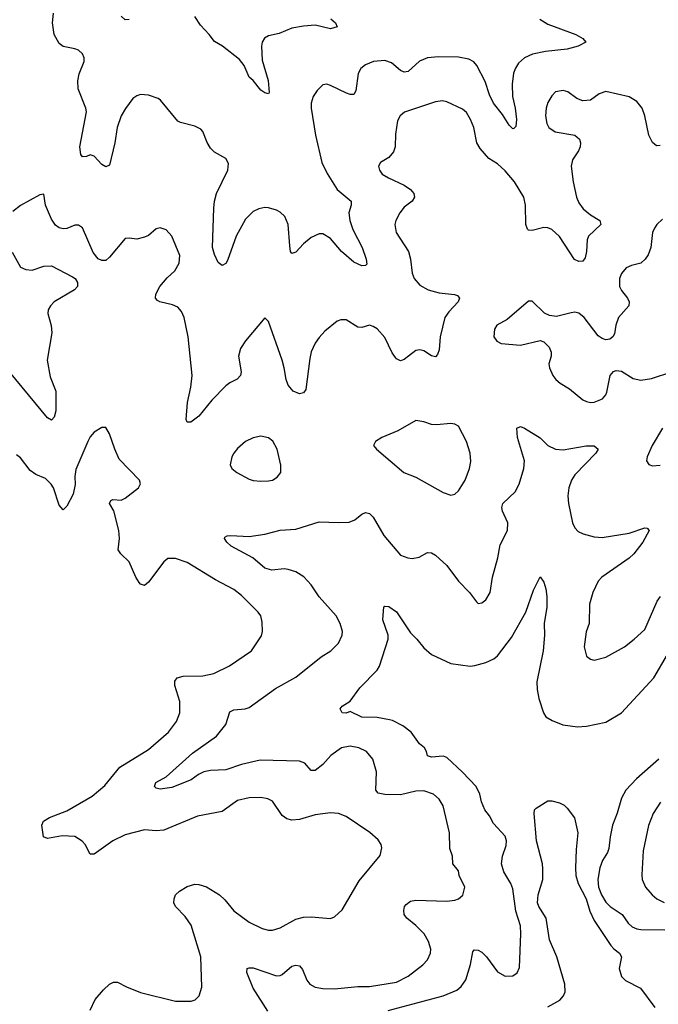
# Model space of a CAD drawing. Header units: inches. Extents: x 1834610 to 2027685, y 642842 to 774116.
# Tile 392 of 632: x 2000906 to 2004200, y 662666 to 667746. Entities that reach past the tile are written whole.
import ezdxf

# ---------------------------------------------------------------- set-up
doc = ezdxf.new("R2010")
doc.units = ezdxf.units.IN
doc.header["$MEASUREMENT"] = 0
doc.layers.add('C0606', color=7, linetype='Continuous')

msp = doc.modelspace()

# ---------------------------------------------------------------- linework, layer by layer
at = {"layer": 'C0606', "color": 5}
for points, elevation in [([(2003589.3, 667749.3), (2003630, 667722.8), (2003774, 667670), (2003810.7, 667650), (2003826.8, 667630), (2003787.3, 667610), (2003730, 667594), (2003617.5, 667582.5), (2003551.9, 667568.1), (2003510, 667549.7), (2003478.3, 667521.7), (2003463.1, 667496.9), (2003453.7, 667470), (2003446.6, 667413.4), (2003448.4, 667350), (2003462, 667290), (2003468.7, 667231.3), (2003464.5, 667195.5), (2003455.5, 667184.5), (2003450, 667182.7), (2003430, 667202.7), (2003396.3, 667256.3), (2003350, 667316.3), (2003330, 667358.4), (2003306.6, 667426.6), (2003264.5, 667510), (2003249.2, 667529.2), (2003222.9, 667542.9), (2003170, 667552.2), (2003065.4, 667554.7), (2003010.1, 667549.9), (2002967.9, 667532.1), (2002910, 667478.9), (2002890, 667475.4), (2002870, 667484.7), (2002823.4, 667523.4), (2002790, 667535.8), (2002730.8, 667530), (2002690, 667513.8), (2002665.5, 667494.5), (2002651.1, 667468.9), (2002640.5, 667379.5), (2002630, 667360.5), (2002610, 667361), (2002592.1, 667367.9), (2002510, 667407.2), (2002490, 667412.8), (2002470, 667409.6), (2002439.9, 667380.1), (2002420.3, 667350), (2002410, 667315.3), (2002409, 667290), (2002431.2, 667150), (2002464.2, 667010), (2002492.2, 666952.2), (2002543.1, 666870), (2002615.3, 666810), (2002616.5, 666790), (2002603.9, 666750), (2002608.5, 666710), (2002624.1, 666664.2), (2002671.9, 666570), (2002692.9, 666510), (2002695.8, 666484.2), (2002690, 666477.2), (2002670, 666475.6), (2002630, 666495.8), (2002565.4, 666550), (2002510, 666616.9), (2002470, 666640.9), (2002450, 666640.9), (2002410, 666622), (2002370.5, 666590), (2002330, 666547), (2002310, 666539.3), (2002302.9, 666550), (2002298.6, 666578.6), (2002291.4, 666690), (2002273.3, 666730), (2002250, 666752.7), (2002230, 666762.7), (2002190, 666775.8), (2002170, 666776.9), (2002138.8, 666770), (2002110, 666755.8), (2002070, 666717.4), (2002021.8, 666630), (2001977.1, 666502.9), (2001970, 666489), (2001950, 666477.2), (2001930, 666493.2), (2001910, 666535.1), (2001899.8, 666570), (2001906.9, 666773.1), (2001910.7, 666810), (2001922, 666850), (2001979.6, 666970), (2001983.7, 667003.7), (2001969.5, 667029.5), (2001910, 667062), (2001890, 667083.7), (2001873.2, 667113.2), (2001851.4, 667170), (2001840.5, 667180.5), (2001810, 667197.6), (2001735.1, 667215.1), (2001722.5, 667222.5), (2001631.5, 667331.5), (2001619.6, 667339.6), (2001570, 667357), (2001530, 667359.5), (2001510, 667354), (2001490, 667339.5), (2001451.2, 667288.8), (2001430, 667249.4), (2001408, 667190), (2001397.6, 667110), (2001370, 666996), (2001350, 666987.8), (2001330, 666999.7), (2001290, 667042.6), (2001270, 667048.4), (2001250, 667040.4), (2001230, 667038.7), (2001221.2, 667050), (2001216.8, 667090), (2001249.8, 667270), (2001247.7, 667290), (2001207.8, 667390), (2001205.6, 667430), (2001213.6, 667466.4), (2001238.9, 667530), (2001238.9, 667550), (2001230.8, 667570.8), (2001208.6, 667588.5), (2001190, 667596.4), (2001130, 667608.2), (2001110, 667623.6), (2001084.4, 667670), (2001075.3, 667730), (2001080.6, 667779.4)], 240), ([(2001470, 667747.3), (2001450, 667746), (2001430, 667763.7)], 220), ([(2002511.1, 667751.1), (2002534.8, 667730), (2002542.8, 667710), (2002510, 667698.9), (2002430, 667717.2), (2002370, 667712), (2002310, 667702), (2002244.4, 667675.6), (2002190, 667662.6), (2002169.1, 667650.9), (2002156, 667630), (2002152.6, 667610), (2002156.7, 667536.7), (2002188, 667432), (2002193.4, 667370), (2002190, 667364), (2002170, 667369.4), (2002150, 667382), (2002110, 667433.2), (2002089.4, 667450), (2002063.7, 667510), (2002040.1, 667540.1), (2001952, 667610), (2001910, 667633.6), (2001883.9, 667670), (2001838.1, 667718.1), (2001810, 667762.9)], 220), ([(2004210, 667097.6), (2004190, 667096.2), (2004170, 667112.3), (2004150.8, 667150.8), (2004130.7, 667250), (2004116.5, 667290), (2004090, 667323.5), (2004050, 667347.4), (2003930, 667375.6), (2003895.8, 667364.2), (2003850, 667331.5), (2003810, 667326.9), (2003780, 667340), (2003733.5, 667373.5), (2003710, 667380.5), (2003670, 667373.3), (2003650, 667354), (2003630, 667319.3), (2003621.8, 667290), (2003618.8, 667250), (2003624.2, 667210), (2003636, 667190), (2003667.5, 667167.5), (2003770, 667150.3), (2003793.7, 667130), (2003798.8, 667110), (2003796.5, 667090), (2003788.9, 667070), (2003757.4, 667022.6), (2003751.2, 666990), (2003760.1, 666910), (2003778.7, 666830), (2003790, 666801.1), (2003813, 666770), (2003850, 666739.3), (2003899.1, 666710), (2003903, 666690), (2003840.3, 666630), (2003833.8, 666610), (2003830.2, 666549.8), (2003822.9, 666517.1), (2003810, 666499.5), (2003790, 666498.7), (2003768.1, 666508.1), (2003690, 666628.4), (2003650, 666664.4), (2003630, 666672.4), (2003610, 666673.7), (2003550, 666658), (2003530, 666660.7), (2003525.2, 666665.2), (2003516.8, 666690), (2003514.3, 666790), (2003506.8, 666830), (2003458.2, 666910), (2003410, 666967.2), (2003370, 667001.8), (2003326.2, 667030), (2003281.6, 667081.6), (2003264.8, 667110), (2003247.9, 667190), (2003231.1, 667231.1), (2003210, 667266.6), (2003190, 667284), (2003110, 667322), (2003087.5, 667327.5), (2003050, 667322), (2002891.4, 667268.6), (2002868, 667250), (2002854.9, 667225.1), (2002845.1, 667154.9), (2002843.2, 667090), (2002834.8, 667065.2), (2002810, 667035.1), (2002766.8, 667010), (2002757.3, 666990), (2002762, 666970), (2002776.3, 666950), (2002807.7, 666930), (2002890, 666892.3), (2002921.7, 666870), (2002938.3, 666850), (2002942.6, 666830), (2002930.3, 666810), (2002890, 666778.3), (2002866.3, 666750), (2002846, 666710), (2002841.7, 666690), (2002848.2, 666648.2), (2002911.4, 666550), (2002922.2, 666510), (2002930, 666438), (2002940.3, 666410), (2002970, 666375.8), (2003012.9, 666352.9), (2003070, 666337.5), (2003149, 666329), (2003163.4, 666323.4), (2003174.4, 666310), (2003167, 666290), (2003120.4, 666239.6), (2003099.7, 666210), (2003075.6, 666110), (2003070, 666042), (2003061.1, 666018.9), (2003050, 666007), (2003030, 666011.6), (2002990, 666037.7), (2002970, 666043.1), (2002950, 666039.7), (2002890, 665992.8), (2002870, 665985.6), (2002850, 665995.6), (2002843.9, 666003.9), (2002827.7, 666027.7), (2002790, 666105.6), (2002750, 666151), (2002730, 666164), (2002710, 666169.7), (2002670, 666158.7), (2002650, 666159.6), (2002590, 666197.6), (2002562.3, 666197.7), (2002544, 666190), (2002480.6, 666139.4), (2002450, 666107), (2002430, 666078), (2002410, 666032.7), (2002402.1, 665997.9), (2002381.7, 665838.3), (2002370, 665820.9), (2002350, 665816.2), (2002316, 665830), (2002290, 665861.2), (2002279.7, 665890), (2002270.9, 665950), (2002259.7, 665990), (2002190, 666188.7), (2002170, 666208.7), (2002070, 666089.6), (2002044.9, 666050), (2002033.8, 666010), (2002048.9, 665930), (2002045.7, 665910), (2002028.3, 665891.7), (2001990, 665873.1), (2001970, 665857.2), (2001896.7, 665783.3), (2001830, 665700.7), (2001789.4, 665669.4), (2001770, 665669.2), (2001763.9, 665683.9), (2001771.1, 665771.1), (2001788.2, 665850), (2001795.7, 665910), (2001775.7, 666110), (2001754.6, 666210), (2001740.9, 666240.9), (2001722.3, 666262.3), (2001694.6, 666274.6), (2001629.2, 666290), (2001616.6, 666296.6), (2001606.6, 666310), (2001608.5, 666330), (2001628.7, 666370), (2001666.5, 666413.5), (2001706, 666450), (2001728.7, 666490), (2001731.6, 666530), (2001690, 666629.6), (2001661.2, 666661.1), (2001630, 666672), (2001610, 666666.6), (2001570, 666632.3), (2001550, 666623.6), (2001510, 666614.5), (2001470, 666619.5), (2001450, 666617), (2001370, 666520.9), (2001350, 666504.5), (2001330, 666503.7), (2001310, 666512), (2001284.2, 666544.2), (2001230, 666672.7), (2001210, 666686), (2001190, 666686), (2001150, 666669.4), (2001130, 666666.6), (2001110, 666672.3), (2001090, 666686.6), (2001070, 666717.2), (2001039.5, 666790), (2001030, 666846), (2001010, 666842), (2000910, 666787.6), (2000870, 666756.2)], 260), ([(2004222.2, 666717.8), (2004192.7, 666690), (2004180.4, 666670), (2004170, 666648), (2004161.2, 666570), (2004147.1, 666532.9), (2004131.9, 666510), (2004109.2, 666490.8), (2004061.5, 666478.5), (2004033.8, 666466.2), (2004010, 666437), (2004000.7, 666410), (2004000.7, 666370), (2004010, 666348.5), (2004040.9, 666310), (2004050.3, 666290), (2004047.4, 666270), (2003994.3, 666210), (2003980.8, 666170), (2003974.4, 666125.6), (2003966, 666110), (2003950, 666098), (2003930, 666094.3), (2003910, 666100.5), (2003890, 666115.8), (2003818.3, 666210), (2003790, 666232.4), (2003770, 666236.4), (2003750, 666233.7), (2003675.1, 666215.1), (2003639.1, 666219.1), (2003612.7, 666232.7), (2003550, 666294), (2003530, 666293.2), (2003420.6, 666199.4), (2003367.3, 666170), (2003354.8, 666150), (2003351.3, 666110), (2003367.1, 666087.1), (2003390, 666076), (2003490, 666067.7), (2003590, 666091), (2003610, 666084.7), (2003636.7, 666056.7), (2003647.7, 666030), (2003647.7, 666010), (2003635.5, 665970), (2003638, 665950), (2003656.3, 665910), (2003670.7, 665890), (2003694, 665870), (2003742.2, 665842.2), (2003810, 665785.5), (2003830, 665775.5), (2003850, 665770.5), (2003870, 665773), (2003912.7, 665790), (2003929.4, 665810), (2003935.2, 665824.8), (2003951.8, 665910), (2003968.4, 665931.6), (2003983.3, 665936.7), (2004010, 665932.4), (2004070, 665895.3), (2004110, 665887), (2004164.6, 665895.4), (2004270, 665928.7)], 280), ([(2000866.5, 666546.5), (2000910, 666468.8), (2000937.1, 666457.1), (2000970, 666454.3), (2001030, 666475.3), (2001070, 666476.5), (2001179.2, 666419.2), (2001192, 666410), (2001204.2, 666390), (2001204.2, 666370), (2001188.4, 666351.6), (2001083.7, 666290), (2001064.2, 666270), (2001053.4, 666250), (2001051.9, 666230), (2001068.3, 666168.3), (2001071.3, 666130), (2001047.6, 665990), (2001062.9, 665902.9), (2001092.1, 665830), (2001091.7, 665728.3), (2001084.6, 665695.4), (2001070, 665679.5), (2001050, 665691.5), (2000853.3, 665930)], 260), ([(2001270, 662635.8), (2001295.1, 662690), (2001338.7, 662741.3), (2001370, 662769.3), (2001390, 662780.7), (2001410, 662780.7), (2001456.7, 662756.7), (2001530, 662727.6), (2001710, 662682.8), (2001790, 662682.4), (2001811.2, 662688.9), (2001832, 662710), (2001846.3, 662753.7), (2001841.1, 662910), (2001790, 663074), (2001760.4, 663119.6), (2001709.6, 663170), (2001701.6, 663190), (2001702.4, 663210), (2001709.6, 663230), (2001731, 663249), (2001770, 663274), (2001810, 663285.3), (2001830, 663284.6), (2001870, 663272.6), (2001937.4, 663230), (2001965, 663205), (2002010, 663147.8), (2002090, 663090.2), (2002157.5, 663057.5), (2002190, 663049.2), (2002210, 663049.2), (2002250, 663059.7), (2002330, 663104.8), (2002370, 663115.3), (2002410, 663117.1), (2002510, 663108.2), (2002530, 663117.3), (2002570, 663154), (2002656.8, 663303.2), (2002765.7, 663434.3), (2002773.6, 663473.6), (2002770.9, 663490.9), (2002755.3, 663515.3), (2002712.2, 663552.2), (2002590, 663634.2), (2002550, 663650.7), (2002510, 663653.8), (2002430, 663643.5), (2002350, 663619.1), (2002310, 663616.8), (2002283.7, 663623.7), (2002259.7, 663639.7), (2002210, 663713.5), (2002186.6, 663726.6), (2002150, 663732.3), (2002089.3, 663730.7), (2002030, 663717.2), (2001950, 663661.2), (2001823, 663637), (2001650, 663564.7), (2001610, 663561), (2001550, 663565.5), (2001450, 663540.3), (2001386.7, 663510), (2001290, 663440.5), (2001270, 663440.9), (2001243, 663490), (2001227.9, 663507.9), (2001190, 663531.6), (2001124.7, 663535.3), (2001050, 663521.3), (2001029.6, 663530), (2001019.6, 663590), (2001029.6, 663610), (2001059.6, 663630), (2001150, 663663.5), (2001280.5, 663739.5), (2001345.5, 663794.5), (2001422, 663890), (2001570, 663980.8), (2001674, 664070), (2001714.9, 664125.1), (2001732.2, 664170), (2001731.2, 664228.9), (2001706.8, 664310), (2001706.7, 664333.3), (2001718, 664350), (2001750, 664358.9), (2001850, 664360.2), (2001907.7, 664372.3), (2001987.7, 664412.3), (2002102, 664490), (2002152.7, 664567.3), (2002158.4, 664590), (2002156.9, 664636.9), (2002149.5, 664670), (2002136.2, 664690), (2002050, 664775.8), (2002010, 664805.4), (2001915.9, 664855.9), (2001770, 664944.7), (2001710, 664966.3), (2001670, 664965.6), (2001650, 664949.6), (2001570, 664844.5), (2001550, 664827.3), (2001530, 664834), (2001522.6, 664842.6), (2001505.4, 664870), (2001470, 664949.4), (2001427, 664990), (2001413.6, 665010), (2001421.2, 665070), (2001417, 665110), (2001391.9, 665211.9), (2001369.3, 665250.7), (2001375.3, 665264.7), (2001386, 665270), (2001430, 665267.3), (2001450, 665277.3), (2001519, 665330), (2001528.4, 665351.6), (2001524, 665370), (2001418.9, 665478.9), (2001396.3, 665530), (2001370, 665608.7), (2001350, 665642), (2001330, 665641.2), (2001290, 665617.2), (2001270, 665594), (2001257.1, 665570), (2001195.1, 665424.9), (2001190.2, 665390), (2001191.7, 665348.3), (2001181.5, 665298.5), (2001150, 665236.2), (2001130, 665218), (2001110, 665242), (2001080.6, 665330), (2001068.8, 665350), (2001038.6, 665378.6), (2000990, 665400.3), (2000960.7, 665420.7), (2000910, 665485.1), (2000890, 665500.7)], 280), ([(2002186.2, 662630), (2002110.6, 662750), (2002077.4, 662830), (2002079.3, 662850), (2002090, 662854.9), (2002110, 662853.8), (2002230, 662812.6), (2002250, 662814.6), (2002259.6, 662820.4), (2002310, 662862.4), (2002330, 662868.4), (2002350, 662864.4), (2002364.9, 662845), (2002386.9, 662790), (2002402.6, 662770), (2002430, 662754.7), (2002470, 662747.7), (2002530, 662745), (2002650, 662756.9), (2002710, 662756.9), (2002850, 662779.6), (2002910, 662811.7), (2002985.6, 662870), (2003010, 662895.5), (2003025.4, 662930), (2003026, 662950), (2003014.8, 662990), (2002991.6, 663030), (2002950, 663072.9), (2002903.5, 663110), (2002889.7, 663130), (2002886.9, 663150), (2002891.2, 663170), (2002898.9, 663181.1), (2002922, 663198), (2002950, 663203.2), (2003110, 663197.6), (2003150, 663202.4), (2003169.6, 663210.4), (2003191.4, 663228.5), (2003202.9, 663270), (2003173.6, 663330), (2003170, 663354), (2003140.9, 663390), (2003138.7, 663430), (2003124.7, 663470), (2003122.6, 663550), (2003089.8, 663689.8), (2003070, 663725.1), (2003040.9, 663750), (2002990, 663766.6), (2002950, 663765.4), (2002870, 663746.3), (2002789.1, 663749.1), (2002755.8, 663755.8), (2002742.2, 663770), (2002745.9, 663865.9), (2002727.1, 663930), (2002694.7, 663970), (2002656, 663990), (2002610, 663997.4), (2002566.7, 663990), (2002510.4, 663950), (2002470, 663903.1), (2002430, 663873), (2002410, 663872), (2002376, 663910), (2002350, 663919.6), (2002145.6, 663925.6), (2002050, 663902.4), (2001970, 663876.5), (2001890, 663872.1), (2001855.2, 663864.8), (2001827.9, 663852.1), (2001790, 663823.7), (2001690, 663784.4), (2001630, 663775.1), (2001610, 663781.2), (2001601.2, 663790), (2001609, 663810), (2001660.9, 663839.1), (2001798.2, 663961.8), (2001920.5, 664050), (2001969.7, 664110), (2001990, 664174.9), (2002010, 664184.6), (2002069.8, 664190.2), (2002090, 664197.2), (2002224.7, 664295.3), (2002330, 664353.6), (2002461.7, 664458.3), (2002511.2, 664490), (2002551.2, 664530), (2002569.7, 664570), (2002570.9, 664590), (2002559.7, 664630), (2002538.3, 664670), (2002450, 664768.2), (2002409.7, 664830), (2002371.2, 664871.2), (2002330, 664896.8), (2002290, 664909.8), (2002270, 664912.2), (2002206.2, 664906.2), (2002170, 664915.5), (2002108.7, 664968.7), (2001996.9, 665030), (2001974, 665050), (2001962.7, 665070), (2001964.1, 665075.9), (2001976.5, 665083.5), (2001995.9, 665084.1), (2002090, 665079.6), (2002170, 665091.7), (2002250, 665112.8), (2002330, 665116.9), (2002450, 665154.9), (2002550, 665151.6), (2002605.6, 665154.4), (2002634, 665166), (2002670, 665194.9), (2002690, 665203.8), (2002710, 665198), (2002730, 665179.1), (2002785, 665085), (2002870, 664983.8), (2002908.7, 664968.7), (2002930, 664966.4), (2002967.3, 664972.7), (2003010, 664997.3), (2003030, 664994.9), (2003050, 664983.8), (2003110, 664930.4), (2003169.3, 664849.3), (2003225.3, 664790), (2003261.7, 664741.7), (2003270, 664734), (2003290, 664738), (2003310, 664753), (2003332.4, 664790), (2003345.5, 664870), (2003372.2, 664970), (2003383.9, 665036), (2003421.3, 665110), (2003424, 665150), (2003396.4, 665210), (2003393.1, 665230), (2003397.7, 665250), (2003461.7, 665310), (2003481.5, 665350), (2003505.8, 665430), (2003509.7, 665470.3), (2003474, 665590), (2003470, 665638), (2003490, 665647.7), (2003510, 665638.4), (2003590, 665588.7), (2003630.4, 665550), (2003670, 665530.2), (2003710, 665526.4), (2003827.5, 665547.5), (2003870, 665548), (2003890.4, 665530), (2003877, 665510), (2003770, 665398.3), (2003753, 665370), (2003738.4, 665330), (2003733.2, 665290), (2003737.2, 665250), (2003758, 665150), (2003770, 665123.8), (2003786, 665106), (2003812.7, 665092.7), (2003870, 665077.2), (2003910, 665074), (2004050, 665096.5), (2004130, 665124.9), (2004142.8, 665122.8), (2004152.4, 665110), (2004119.5, 665050), (2004074, 664990), (2004050, 664968.6), (2003908.4, 664870), (2003890.2, 664849.8), (2003862, 664790), (2003845.7, 664730), (2003843.7, 664630), (2003828.1, 664588.1), (2003817.1, 664510), (2003830, 664462.8), (2003850, 664447.3), (2003870, 664442), (2003930, 664456.3), (2004025.2, 664510), (2004076, 664550), (2004130, 664599.1), (2004194.8, 664745.2), (2004210.5, 664769.5)], 260), ([(2004221.8, 665638.2), (2004168.6, 665550), (2004143, 665490), (2004138.8, 665470), (2004150.7, 665450.7), (2004170, 665444), (2004210, 665448.2)], 280), ([(2002805.8, 662634.2), (2003089.5, 662710), (2003160.6, 662739.4), (2003182.9, 662757.2), (2003207.2, 662792.8), (2003231, 662871), (2003242.9, 662937.1), (2003250, 662947.7), (2003270, 662946), (2003290, 662934.7), (2003313.6, 662910), (2003370, 662834), (2003410, 662810.4), (2003450, 662812.7), (2003472.2, 662827.8), (2003484.9, 662855.1), (2003491.5, 663030), (2003489, 663070), (2003465.7, 663145.7), (2003450, 663260.9), (2003439.3, 663290), (2003403.5, 663350), (2003391.9, 663390), (2003395.6, 663430), (2003415.4, 663484.6), (2003417.1, 663510), (2003410, 663533.3), (2003350, 663599.1), (2003330, 663638.3), (2003305.7, 663670), (2003288.3, 663710), (2003279.4, 663750), (2003259.8, 663790), (2003190, 663863.8), (2003110, 663938.5), (2003090, 663946.2), (2003030, 663941.2), (2003010, 663948.2), (2003005.1, 663970), (2002994, 663990), (2002967.6, 664010), (2002925.1, 664070), (2002883, 664103), (2002829.7, 664129.7), (2002813.5, 664133.5), (2002750, 664146.3), (2002670, 664147.3), (2002610, 664176), (2002590, 664168.3), (2002570, 664169.7), (2002559, 664190), (2002570, 664204.7), (2002610, 664230.7), (2002661.1, 664298.9), (2002749.2, 664390), (2002762.7, 664410), (2002806, 664550), (2002806, 664570), (2002778.9, 664650), (2002784.1, 664715.9), (2002790, 664721), (2002810, 664717.6), (2002850, 664690.3), (2002921.9, 664581.9), (2002954.3, 664550), (2002990, 664505), (2003030, 664470.2), (2003130, 664423.7), (2003229.5, 664410.5), (2003253.7, 664413.7), (2003310, 664428.8), (2003351.8, 664448.2), (2003370, 664464.4), (2003442, 664558), (2003516.1, 664690), (2003556.6, 664803.4), (2003590, 664871.3), (2003610, 664844.7), (2003620.4, 664810), (2003625.7, 664770), (2003625.9, 664714.2), (2003611.5, 664630), (2003613.4, 664570), (2003605.6, 664490), (2003573, 664330), (2003575.2, 664290), (2003584.2, 664244.2), (2003608, 664170), (2003619.6, 664150), (2003652.4, 664130), (2003708.2, 664108.3), (2003783, 664096.9), (2003830, 664100.2), (2003930, 664121.8), (2004010.9, 664169.1), (2004176.5, 664350), (2004246.8, 664470)], 240), ([(2004203.1, 663930), (2004087.2, 663830), (2004033, 663770), (2004010.1, 663729.9), (2003988.3, 663651.7), (2003963.2, 663590), (2003951, 663530), (2003945.4, 663470), (2003938, 663450), (2003911.5, 663408.5), (2003898.2, 663370), (2003888.9, 663310), (2003892, 663270), (2003906.7, 663230), (2003930, 663193), (2003951.1, 663171.1), (2004012.8, 663130), (2004044.6, 663084.6), (2004065.2, 663065.2), (2004090, 663055), (2004110, 663052.6), (2004233, 663050)], 240), ([(2003630, 662652.3), (2003692.4, 662687.6), (2003711.2, 662708.9), (2003718.9, 662730), (2003717.3, 662770), (2003676.5, 662910), (2003638.1, 662998.2), (2003621, 663110), (2003583.1, 663170), (2003576.4, 663190), (2003581.1, 663230), (2003603.9, 663310), (2003604.5, 663364.5), (2003603.1, 663390), (2003571.2, 663510), (2003559.3, 663650), (2003562, 663670), (2003570, 663678), (2003630, 663716), (2003650, 663716), (2003690, 663706), (2003713.7, 663693.7), (2003730, 663678), (2003767.5, 663627.5), (2003784.2, 663550), (2003775.8, 663464.2), (2003772.9, 663370), (2003774.8, 663330), (2003787.1, 663290), (2003827.2, 663210), (2003847.3, 663147.3), (2003870, 663097.5), (2003954.8, 662970), (2003970, 662951.6), (2003999.6, 662930), (2004010.9, 662910.9), (2003998.2, 662850), (2004010.2, 662810), (2004030, 662789.4), (2004108.8, 662748.9), (2004182.3, 662650)], 220), ([(2004211.6, 663708.4), (2004174.2, 663650), (2004150, 663589.3), (2004121.5, 663458.5), (2004114.3, 663334.3), (2004116.9, 663310), (2004134.6, 663270), (2004168.9, 663230), (2004192.2, 663210), (2004230.9, 663190.9)], 260)]:
    msp.add_lwpolyline(points, dxfattribs=dict(at, elevation=elevation))
at = {"layer": 'C0606', "color": 5, "elevation": 280}
for points in [[(2002950, 665677.6), (2002856.1, 665624), (2002774.8, 665590), (2002741, 665570), (2002730.8, 665550), (2002746.8, 665530), (2002887.3, 665410), (2002950, 665385.7), (2003090, 665306.4), (2003130, 665293.4), (2003150, 665297.3), (2003170, 665314.8), (2003204.2, 665370), (2003226, 665430), (2003232.9, 665467.1), (2003229.7, 665510), (2003211.3, 665570), (2003169.6, 665649.6), (2003150, 665659.5), (2003130, 665662.9), (2003055.9, 665655.9), (2003030, 665657.6), (2002990, 665672)], [(2002150, 665597), (2002110, 665589.4), (2002070, 665569.3), (2002030, 665533.2), (2002010.8, 665510), (2002001, 665490), (2001991, 665450), (2002001, 665430), (2002026, 665410), (2002090, 665375.8), (2002110, 665368.7), (2002150, 665364.4), (2002190, 665366), (2002210, 665370.6), (2002234.9, 665385.1), (2002252.7, 665410), (2002252.5, 665447.5), (2002234, 665530), (2002211.4, 665571.4), (2002190, 665589.3)]]:
    msp.add_lwpolyline(points, close=True, dxfattribs=at)

doc.saveas('drawing.dxf')
